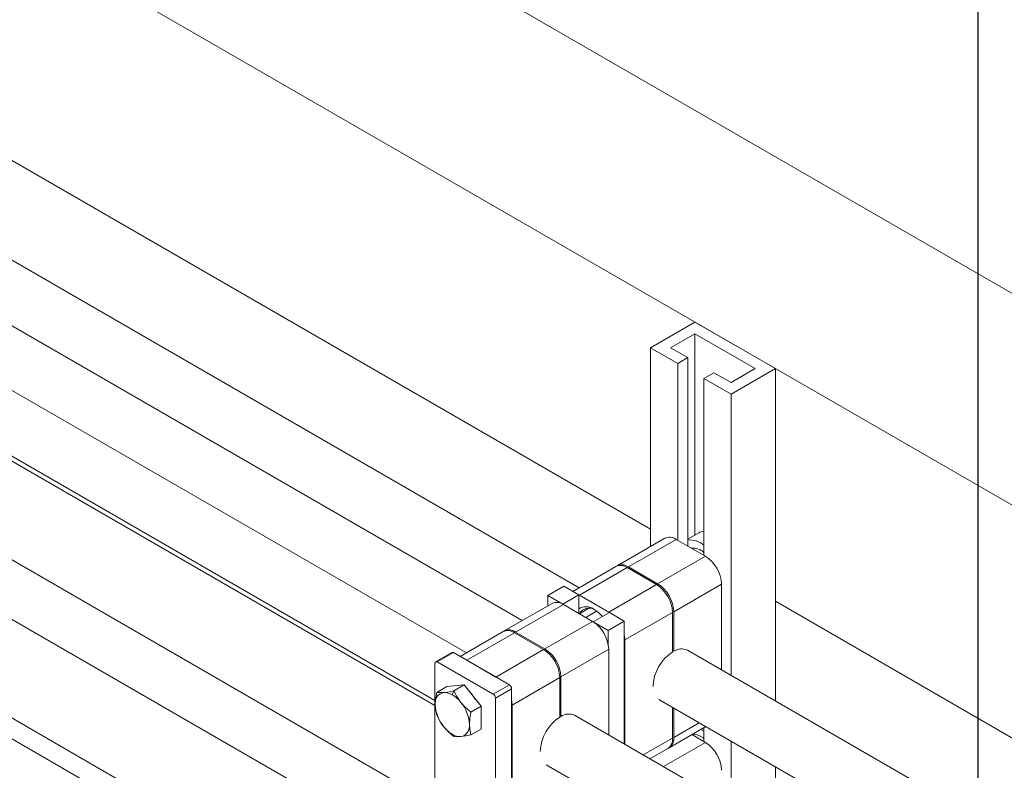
# Model space of a CAD drawing. Header units: millimetres. Extents: x 525 to 29324, y 175 to 20618.
# Tile 422 of 588: x 21657 to 22003, y 13239 to 13502. Entities that reach past the tile are written whole.
import ezdxf

# ---------------------------------------------------------------- set-up
doc = ezdxf.new("R2010")
doc.units = ezdxf.units.MM
doc.linetypes.add('SLD-Continua', pattern=[0])
doc.layers.add('COTAS', color=1, linetype='SLD-Continua')

msp = doc.modelspace()

# ---------------------------------------------------------------- linework, layer by layer
at = {"color": 7, "linetype": 'SLD-Continua', "lineweight": 18, "ltscale": 35}
for p, q in [((22155.9, 13245.16), (21378.08, 13694.07)), ((22155.9, 13245.16), (21378.08, 13694.07)), ((22155.9, 13245.16), (21378.08, 13694.07)), ((22155.9, 13245.16), (21378.08, 13694.07)), ((22155.9, 13245.16), (21378.08, 13694.07)), ((21878.71, 13323.47), (21275.9, 13671.38)), ((21878.71, 13323.47), (21275.9, 13671.38)), ((21878.71, 13323.47), (21275.9, 13671.38)), ((21878.71, 13323.47), (21275.9, 13671.38)), ((21878.71, 13323.47), (21275.9, 13671.38)), ((21853.66, 13302.95), (21262.2, 13644.31)), ((22052.32, 13379.29), (21611.3, 13633.83)), ((21252.2, 13626.98), (21833.65, 13291.4)), ((21814.06, 13280.1), (21222.6, 13621.45)), ((21212.61, 13604.13), (21803.05, 13263.36)), ((21803.05, 13261.58), (21218.57, 13598.91)), ((21801.03, 13207.24), (21174.62, 13568.77)), ((21217.67, 13564.79), (21803.05, 13226.94)), ((21174.18, 13534.39), (21786.08, 13181.23)), ((21340.56, 13431.04), (21786.08, 13173.91)), ((21894.27, 13396.16), (21878.71, 13387.18)), ((21922.55, 13379.83), (21894.27, 13396.16)), ((21885.78, 13387.18), (21894.27, 13392.08)), ((21894.27, 13392.08), (21915.48, 13379.83)), ((21894.27, 13392.08), (21894.27, 13321.42)), ((21888.26, 13381.67), (21878.71, 13387.18)), ((21878.71, 13387.18), (21878.71, 13317.41)), ((21891.79, 13383.71), (21885.78, 13387.18)), ((21888.26, 13381.67), (21891.79, 13383.71)), ((21888.26, 13381.67), (21888.26, 13319.61)), ((21891.79, 13383.71), (21891.79, 13317.57)), ((21900.99, 13378.41), (21897.45, 13376.36)), ((21907, 13374.94), (21900.99, 13378.41)), ((21915.48, 13379.83), (21907, 13374.94)), ((21922.55, 13379.83), (21907, 13370.86)), ((21922.55, 13379.83), (21922.55, 13263.19)), ((21907, 13370.86), (21897.45, 13376.36)), ((21897.45, 13376.36), (21897.45, 13314.3)), ((21907, 13370.86), (21907, 13272.17)), ((21883.73, 13320.31), (21866.97, 13310.64)), ((21887.73, 13319.91), (21870.97, 13310.24)), ((21887.73, 13319.91), (21897.98, 13313.99)), ((21895.63, 13322.2), (21891.79, 13319.99)), ((21897.98, 13313.99), (21881.22, 13304.32)), ((21866.55, 13310.39), (21851.45, 13301.67)), ((21853.79, 13300.32), (21870.55, 13309.99)), ((21880.8, 13304.08), (21870.55, 13309.99)), ((21870.97, 13310.24), (21881.22, 13304.32)), ((21842.65, 13300.22), (21848.31, 13303.49)), ((21853.54, 13300.47), (21848.31, 13303.49)), ((21864.04, 13294.41), (21880.8, 13304.08)), ((21903.64, 13304.2), (21886.88, 13294.52)), ((21903.64, 13304.2), (21903.64, 13274.1)), ((21842.65, 13300.22), (21847.88, 13297.2)), ((21842.65, 13296.6), (21842.65, 13300.22)), ((21847.88, 13297.2), (21853.54, 13300.47)), ((21853.54, 13293.94), (21853.54, 13300.47)), ((21853.54, 13300.46), (21853.79, 13300.32)), ((21864.04, 13294.41), (21853.79, 13300.32)), ((21844.13, 13297.45), (21827.37, 13287.78)), ((21848.13, 13297.06), (21831.37, 13287.39)), ((21847.88, 13297.2), (21847.88, 13297.19)), ((21848.13, 13297.06), (21858.38, 13291.14)), ((21857.1, 13295.77), (21853.73, 13293.82)), ((22258.08, 13104.52), (21922.55, 13298.17)), ((22258.08, 13104.52), (21922.55, 13298.17)), ((22258.08, 13104.52), (21922.55, 13298.17)), ((22258.08, 13104.52), (21922.55, 13298.17)), ((22258.08, 13104.52), (21922.55, 13298.17)), ((21855.97, 13292.53), (21859.81, 13294.74)), ((21858.63, 13291), (21864.29, 13294.26)), ((21864.04, 13294.41), (21864.28, 13294.26)), ((21869.52, 13291.24), (21864.29, 13294.26)), ((21869.7, 13284.61), (21886.46, 13294.28)), ((21886.46, 13280.39), (21886.46, 13294.28)), ((21886.88, 13294.52), (21886.88, 13280.64)), ((21858.38, 13291.14), (21841.63, 13281.47)), ((21858.63, 13291), (21858.63, 13290.99)), ((21858.63, 13291), (21863.86, 13287.98)), ((21863.86, 13287.98), (21869.52, 13291.24)), ((21869.52, 13248.09), (21869.52, 13291.24)), ((21826.95, 13287.54), (21811.85, 13278.82)), ((21814.19, 13277.47), (21830.95, 13287.14)), ((21841.2, 13281.22), (21830.95, 13287.14)), ((21831.37, 13287.39), (21841.63, 13281.47)), ((21863.86, 13287.98), (21863.86, 13283.06)), ((21869.7, 13284.61), (21869.7, 13247.99)), ((21824.44, 13271.55), (21841.2, 13281.22)), ((21864.04, 13281.34), (21847.28, 13271.67)), ((21864.04, 13281.34), (21864.04, 13251.25)), ((21808.94, 13280.24), (21803.28, 13276.97)), ((21803.83, 13276.92), (21809.49, 13280.18)), ((21829.15, 13268.84), (21809.49, 13280.18)), ((21886.46, 13280.88), (21886.88, 13280.64)), ((22914.32, 12690.8), (21891.66, 13281.02)), ((21803.05, 13276.47), (21803.05, 13221.1)), ((21803.83, 13276.92), (21823.49, 13265.57)), ((21824.44, 13271.55), (21814.19, 13277.47)), ((21830.1, 13261.75), (21846.86, 13271.43)), ((21846.86, 13257.54), (21846.86, 13271.43)), ((21847.28, 13271.67), (21847.28, 13257.78)), ((21807.22, 13268.27), (21803.66, 13266.21)), ((21813.24, 13268.81), (21807.22, 13268.27)), ((21813.24, 13268.81), (21809.67, 13266.75)), ((21819.25, 13261.33), (21813.24, 13268.81)), ((21823.49, 13265.57), (21829.15, 13268.84)), ((21824.27, 13264.23), (21829.92, 13267.49)), ((21829.92, 13212.12), (21829.92, 13267.49)), ((21809.67, 13266.75), (21809.13, 13265.37)), ((21824.27, 13264.23), (21824.27, 13208.86)), ((21819.25, 13261.33), (21815.68, 13259.27)), ((21819.25, 13253.32), (21819.25, 13261.33)), ((21830.1, 13261.75), (21830.1, 13217.65)), ((21881.67, 13263.69), (22894.31, 12679.25)), ((21886.46, 13250.18), (21886.46, 13260.93)), ((21886.88, 13260.68), (21886.88, 13250.43)), ((21846.86, 13258.03), (21847.28, 13257.78)), ((22874.72, 12667.94), (21852.06, 13258.17)), ((21885.22, 13246.76), (21898.11, 13254.2)), ((21895.77, 13255.55), (21886.88, 13250.43)), ((21897.45, 13253.82), (21897.45, 13248.97)), ((21809.13, 13251.48), (21809.67, 13250.72)), ((21819.25, 13253.32), (21815.68, 13251.26)), ((21876.17, 13244.25), (21886.46, 13250.18)), ((21893.25, 13251.39), (21897.98, 13248.66)), ((21897.45, 13252.56), (21896.43, 13253.23)), ((21897.98, 13248.66), (21883.25, 13240.16)), ((21907, 13249.07), (21907, 13226.46)), ((21878.52, 13242.89), (21884.8, 13246.52)), ((21842.07, 13240.84), (22863.71, 12651.2)), ((21922.55, 13240.1), (21922.55, 13217.48))]:
    msp.add_line(p, q, dxfattribs=at)
at = {"color": 7, "linetype": 'SLD-Continua', "lineweight": 18, "ltscale": 35, "flags": 128}
for points in [[(21869.52, 13286.33), (21869.59, 13285.94), (21869.7, 13284.61)], [(21803.66, 13266.21), (21803.23, 13263.65), (21803.12, 13261.89)], [(21806.13, 13266.17), (21804.67, 13266.12), (21803.66, 13266.21)], [(21809.67, 13266.75), (21807.5, 13266.34), (21806.13, 13266.17)], [(21812.14, 13262.7), (21810.68, 13264.82), (21809.67, 13266.75)], [(21803.12, 13261.89), (21803.29, 13259.82), (21803.66, 13258.2)], [(21815.68, 13259.27), (21813.51, 13261.18), (21812.14, 13262.7)], [(21829.92, 13263.48), (21829.99, 13263.09), (21830.1, 13261.75)], [(21803.66, 13258.2), (21804.96, 13255.79), (21806.13, 13254.15)], [(21815.14, 13254.96), (21815.31, 13257.22), (21815.68, 13259.27)], [(21806.13, 13254.15), (21807.92, 13252.22), (21809.67, 13250.72)], [(21815.68, 13251.26), (21815.25, 13253.32), (21815.14, 13254.96)], [(21809.67, 13250.72), (21810.97, 13250.62), (21812.14, 13250.68)], [(21812.14, 13250.68), (21813.93, 13250.92), (21815.68, 13251.26)]]:
    msp.add_lwpolyline(points, dxfattribs=at)
at = {"color": 7, "linetype": 'SLD-Continua', "lineweight": 18, "ltscale": 1225}
for centre, radius, start, end in [((21897.75, 13318.44), 4.31, 93.9334, 119.4683), ((21885.39, 13316.64), 4.02, 54.3909, 114.3073), ((21892.52, 13312.11), 7.6, 49.5843, 95.4903), ((21893.42, 13310.84), 6.04, 48.1218, 93.9257), ((21891.36, 13303.64), 12.29, 2.6023, 57.3977), ((21868.2, 13306.72), 4.02, 54.3909, 114.3073), ((21868.67, 13307.15), 3.86, 53.3147, 119.5144), ((21874.18, 13293.72), 12.29, 2.6023, 57.3977), ((21874.6, 13293.97), 12.29, 2.6023, 57.3977), ((21845.79, 13293.79), 4.02, 54.3909, 114.3073), ((21856.05, 13291.5), 4.78, 53.1339, 121.6942), ((21857.08, 13292.03), 3.77, 54.3906, 151.2117), ((21852.32, 13284.37), 12.79, 41.6561, 58.9436), ((21829.07, 13284.29), 3.86, 53.3147, 119.5144), ((21851.76, 13280.78), 12.29, 2.6023, 57.3977), ((21828.61, 13283.87), 4.02, 54.3909, 114.3073), ((21834.58, 13270.87), 12.29, 2.6023, 57.3977), ((21835, 13271.11), 12.29, 2.6023, 57.3977), ((21889.61, 13276.57), 4.9, 65.1256, 123.854), ((21809.17, 13279.73), 0.553, 54.3909, 114.3073), ((21894.85, 13267.64), 15.27, 123.3658, 177.6413), ((21803.53, 13276.55), 0.48, 50.815, 189.2203), ((21828.23, 13267.41), 1.69, 2.6023, 57.3977), ((21806.81, 13262.5), 3.74, 100.5633, 189.2501), ((21806.34, 13260.96), 5.21, 57.6568, 92.371), ((21803.42, 13255.9), 11.06, 37.9797, 58.8998), ((21806.64, 13257.08), 12.56, 32.7358, 45.461), ((21822.58, 13264.15), 1.69, 2.6023, 57.3977), ((21816.16, 13262.49), 13.05, 182.6376, 219.7722), ((21802.11, 13254.36), 13.05, 2.6376, 39.7722), ((21855.26, 13244.79), 15.27, 123.3664, 177.6326), ((21850.01, 13253.72), 4.9, 65.1256, 123.854), ((21814.85, 13260.96), 11.06, 217.9797, 238.8998), ((21811.45, 13254.36), 3.74, 280.5633, 9.2501), ((21811.92, 13255.89), 5.21, 237.6568, 272.371), ((21882.53, 13249.75), 3.95, 305.0092, 6.2982), ((21883.15, 13249.92), 3.76, 299.482, 7.6956), ((21893.24, 13245.19), 6.4, 48.8364, 87.0414), ((21891.36, 13238.31), 12.29, 2.6023, 57.3977)]:
    msp.add_arc(centre, radius, start, end, dxfattribs=at)
at = {"layer": 'COTAS', "ltscale": 35}
msp.add_line((21993.65, 14106.34), (21993.65, 11753.46), dxfattribs=at)

doc.saveas('drawing.dxf')
